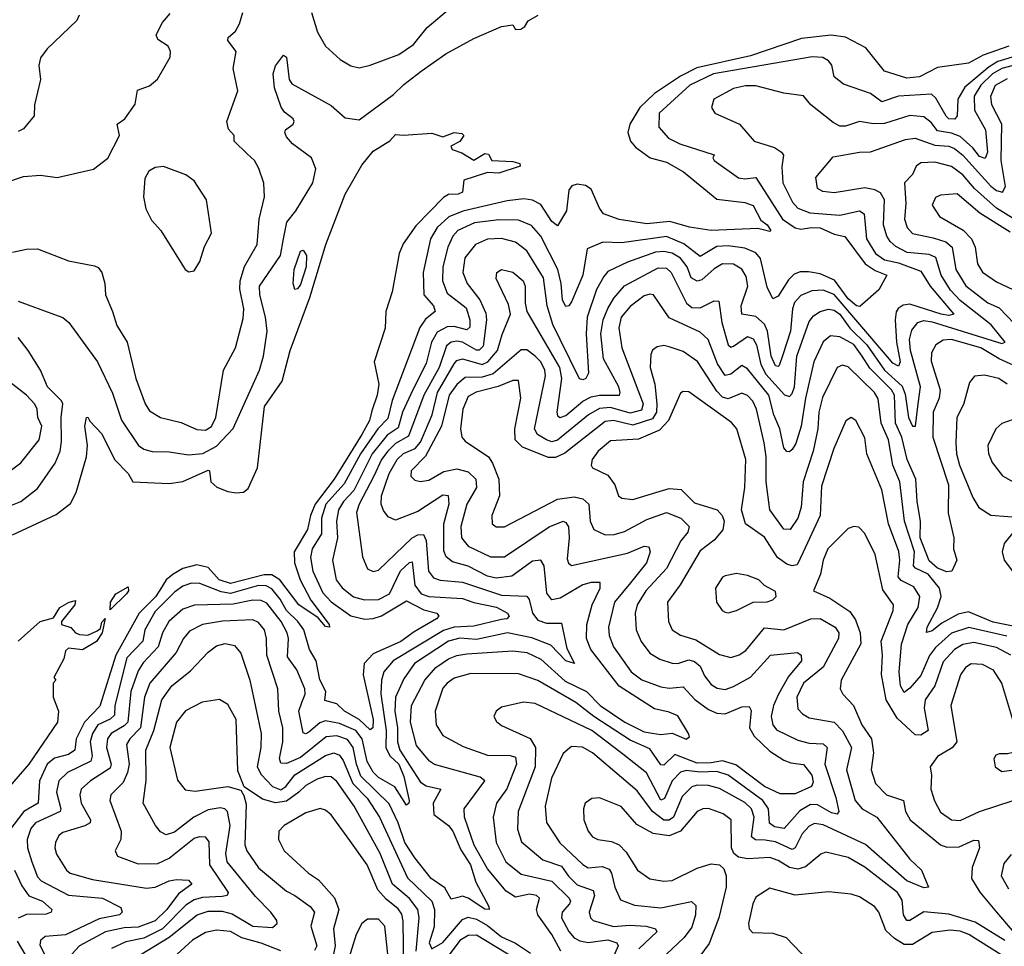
# Model space of a CAD drawing. Extents: x 1552033 to 1694788, y 811965 to 917215.
# Tile 266 of 632: x 1580111 to 1583633, y 903413 to 906729. Entities that reach past the tile are written whole.
import ezdxf

# ---------------------------------------------------------------- set-up
doc = ezdxf.new("R2010")
doc.units = 0

msp = doc.modelspace()

# ---------------------------------------------------------------- linework, layer by layer
at = {"layer": '0CON20XD'}
for points in [[(1580058, 906145), (1580125, 906167.8), (1580185, 906172.5), (1580245, 906164.2), (1580375, 906194), (1580425.8, 906234.2), (1580468, 906315), (1580460, 906355), (1580487.1, 906375), (1580523.5, 906426.5), (1580532.7, 906477.3), (1580575, 906492.9), (1580603.6, 906516.4), (1580648.6, 906595), (1580650, 906615), (1580641.9, 906635), (1580605, 906658.2), (1580598.9, 906675), (1580621.2, 906718.8), (1580648.9, 906751.1)], [(1580085, 905896.7), (1580135, 905908.1), (1580175, 905909.4), (1580285, 905865.8), (1580378.3, 905848.3), (1580392, 905842), (1580404.7, 905824.7), (1580415.4, 905785.4), (1580417.3, 905745), (1580442.7, 905685), (1580457.9, 905635), (1580495.2, 905575.2), (1580526.6, 905445), (1580559.3, 905355), (1580575, 905329.5), (1580615, 905305.4), (1580688, 905288), (1580745, 905262.1), (1580775, 905260.4), (1580796.5, 905273.5), (1580812.1, 905305), (1580839.6, 905475), (1580883.2, 905555), (1580910.1, 905659.9), (1580912.6, 905695), (1580898.5, 905765), (1580899.6, 905795), (1580914.5, 905845.5), (1580960.8, 905925), (1580967.4, 906015), (1580987.2, 906095), (1580984.6, 906144.6), (1580966.9, 906196.9), (1580951.1, 906225), (1580925, 906249.6), (1580878, 906295), (1580878, 906315), (1580858, 906338), (1580852, 906365), (1580891.4, 906475), (1580874.5, 906555), (1580884.7, 906615), (1580855.6, 906655), (1580857.1, 906665), (1580882.3, 906687.7), (1580897.1, 906715), (1580909.6, 906755)], [(1580323.6, 906745), (1580315, 906725.8), (1580208.8, 906625), (1580185, 906593.3), (1580179.2, 906565), (1580185.8, 906515), (1580164.3, 906425), (1580162.9, 906385), (1580125, 906339.2), (1580105, 906328.6)], [(1581055.2, 905945), (1581066.9, 906005), (1581098.8, 906045), (1581159.4, 906145), (1581170.6, 906195), (1581154.4, 906235), (1581087.1, 906285), (1581065, 906310), (1581059.5, 906325), (1581062.2, 906335), (1581089.4, 906355), (1581092.5, 906365), (1581089.6, 906375), (1581057.9, 906397.9), (1581045.7, 906415.7), (1581022.1, 906485), (1581017.5, 906535), (1581025.7, 906564.3), (1581055, 906602), (1581065.2, 906595.2), (1581074.7, 906514.7), (1581085, 906499.4), (1581225, 906421.8), (1581275, 906378.6), (1581325, 906371.1), (1581448.6, 906461.4), (1581485, 906497.7), (1581547.3, 906545), (1581635, 906606.5), (1581735, 906662.1), (1581835, 906705.3), (1581875, 906711.2), (1581884.5, 906694.5), (1581903.3, 906695), (1581918.1, 906705), (1581930, 906725), (1581966.2, 906745)], [(1581155.3, 906755.3), (1581175.8, 906685), (1581204.5, 906634.5), (1581257, 906587), (1581295, 906564.3), (1581325, 906557.1), (1581365, 906566.5), (1581467.5, 906605), (1581519.2, 906640.8), (1581568.8, 906701.2), (1581645, 906765.7)], [(1583650, 906635), (1583557.8, 906602.2), (1583505, 906573.3), (1583395, 906558.1), (1583330, 906525), (1583285, 906520), (1583205, 906544.6), (1583138.5, 906628.5), (1583092.4, 906652.4), (1583065, 906667.1), (1583013.9, 906673.9), (1582908, 906662), (1582725, 906600.1), (1582533, 906557), (1582475, 906527.6), (1582382.3, 906465), (1582329.8, 906415), (1582293.5, 906355), (1582287, 906325), (1582296.5, 906295), (1582313.5, 906273.5), (1582366.7, 906235), (1582425, 906218.9), (1582485.3, 906185), (1582605, 906086.7), (1582704.7, 906074.7), (1582735, 906064.3), (1582762.1, 906012.1), (1582785, 905995.4), (1582798, 905975), (1582795, 905971.2), (1582751.7, 905981.7), (1582584.3, 905974.3), (1582507, 905987), (1582436.9, 906006.9), (1582355, 905998.5), (1582255, 906013.8), (1582199.6, 906035), (1582184.8, 906054.8), (1582155, 906122.3), (1582135, 906135.8), (1582105, 906140.7), (1582085.9, 906134.1), (1582075, 906118.6), (1582067.1, 906045), (1582035, 905992), (1582015, 906006.9), (1581975, 906067.6), (1581945, 906082.8), (1581915, 906088.3), (1581855, 906080.7), (1581695.7, 906044.3), (1581646.4, 906023.6), (1581604, 905985), (1581580.9, 905945), (1581554.8, 905824.8), (1581556.5, 905745), (1581591.6, 905705), (1581597.1, 905685), (1581562.2, 905657.8), (1581542.3, 905627.7), (1581443.6, 905366.4), (1581428.1, 905301.9), (1581392, 905265), (1581329.9, 905175), (1581271.7, 905068.3), (1581206.6, 904995), (1581190.9, 904945), (1581190.4, 904889.6), (1581157.5, 904835), (1581151.6, 904805), (1581159.7, 904755), (1581195, 904678), (1581225, 904645.2), (1581295, 904595.5), (1581346, 904584), (1581375, 904585.7), (1581405, 904595.9), (1581495, 904649.8), (1581556.9, 904616.9), (1581603.1, 904605), (1581610, 904595), (1581601.8, 904585), (1581521.7, 904538.3), (1581475, 904503.3), (1581375, 904459.1), (1581343.7, 904425), (1581340.1, 904385), (1581375.1, 904225), (1581374.7, 904195.3), (1581365, 904187.3), (1581325, 904224.5), (1581272.5, 904255), (1581245, 904280.6), (1581202.6, 904292.6), (1581205.8, 904325), (1581185, 904367.1), (1581171.5, 904435), (1581147.8, 904475), (1581127.3, 904545), (1581106.1, 904575), (1581065, 904614.2), (1581042.8, 904655), (1581012.3, 904692.3), (1580992.5, 904702.5), (1580965, 904704.7), (1580865, 904676.2), (1580831.7, 904681.7), (1580755, 904711.3), (1580725, 904712), (1580695, 904702.3), (1580665, 904680.6), (1580595, 904611.2), (1580558.6, 904545), (1580551.9, 904505), (1580494.6, 904445), (1580451.7, 904275), (1580449.7, 904240.3), (1580434.8, 904225.3), (1580390.4, 904205), (1580371.4, 904175), (1580363.2, 904145), (1580370.6, 904095), (1580365.5, 904075), (1580282.2, 904035), (1580251.3, 904005), (1580242.9, 903965), (1580258.5, 903905), (1580255.8, 903895), (1580167.6, 903855), (1580151, 903835), (1580137.8, 903795), (1580139, 903765), (1580153.8, 903715), (1580175, 903662.1), (1580187.3, 903647.3), (1580285, 903596), (1580406.9, 903585), (1580472.3, 903552.2), (1580477.5, 903535), (1580467.3, 903525), (1580395, 903511.2), (1580275, 903454.1), (1580202.1, 903447.9), (1580185.8, 903434.2), (1580182.9, 903417.1), (1580260.3, 903265)], [(1583685, 906602.7), (1583610.8, 906579.2), (1583578.9, 906561.1), (1583491.9, 906488.1), (1583467.4, 906445), (1583465.3, 906384.7), (1583457, 906373), (1583435, 906374.8), (1583425, 906383.5), (1583388.4, 906448.4), (1583372.5, 906462.5), (1583255, 906455.5), (1583195, 906434.8), (1583154.6, 906465), (1583058.4, 906498.4), (1583025, 906524.4), (1583016, 906566), (1583005, 906581.8), (1582984.1, 906594.1), (1582946.4, 906596.4), (1582593.3, 906535), (1582508.4, 906495), (1582399.1, 906395), (1582397.9, 906345), (1582431.5, 906305), (1582472.9, 906285), (1582595, 906246.2), (1582591.2, 906235), (1582595.8, 906225), (1582683, 906163), (1582705, 906159.5), (1582745, 906164.5), (1582839.6, 906015), (1582885, 905984), (1582905, 905980), (1582945, 905985.3), (1582975, 905984.1), (1583025, 905961.8), (1583063.4, 905953.4), (1583135.8, 905855.8), (1583171.8, 905831.8), (1583213.3, 905815), (1583185, 905762.5), (1583116.7, 905703.3), (1583105, 905704.7), (1583075, 905730.4), (1583026.5, 905796.5), (1582975, 905819.9), (1582932.9, 905827.1), (1582902.9, 905827.1), (1582881.1, 905818.9), (1582861.3, 905798.7), (1582825, 905739.6), (1582805, 905730), (1582785, 905772.5), (1582760.9, 905875), (1582744.2, 905895), (1582705, 905911.4), (1582645, 905919.5), (1582605, 905917.2), (1582545, 905882.2), (1582487.5, 905927.5), (1582425, 905953.4), (1582265, 905930.2), (1582197.4, 905932.6), (1582141.4, 905908.6), (1582125.2, 905815), (1582085, 905720), (1582075, 905705.6), (1582065, 905703.3), (1582052.3, 905725), (1582048.3, 905785), (1582036.7, 905835), (1581975, 905954.1), (1581942.2, 905992.2), (1581895, 906011.3), (1581825, 906013), (1581737.7, 906002.3), (1581678.9, 905975), (1581660.2, 905955), (1581642.1, 905915), (1581624.8, 905845), (1581623.3, 905795), (1581640.7, 905750.7), (1581707.8, 905697.8), (1581721.4, 905655), (1581721.7, 905628.3), (1581710.9, 905619.1), (1581665, 905631.3), (1581639.6, 905630.4), (1581605, 905611), (1581584.6, 905575), (1581565, 905498.2), (1581517.6, 905405), (1581480.1, 905325), (1581465, 905268.7), (1581425, 905242.7), (1581371.3, 905175), (1581305.8, 905044.2), (1581268.7, 905005), (1581251.1, 904975), (1581244.2, 904935), (1581248, 904875), (1581230, 904795), (1581242.9, 904725), (1581265, 904695.8), (1581305, 904664), (1581345, 904653.2), (1581395, 904653.7), (1581434.3, 904675), (1581473.1, 904756.9), (1581505, 904786.6), (1581515, 904788.9), (1581524.6, 904705), (1581547.6, 904675), (1581575, 904665.2), (1581695, 904658.1), (1581735, 904643.8), (1581817.2, 904627.2), (1581855.8, 904605.8), (1581862.3, 904595), (1581854.2, 904585), (1581835, 904582), (1581735, 904558.1), (1581665, 904555.5), (1581627.1, 904542.9), (1581446.8, 904435), (1581413.9, 904395), (1581404.8, 904365.2), (1581403.4, 904316.6), (1581421.8, 904185), (1581421.1, 904125), (1581434.6, 904094.6), (1581466.7, 904065), (1581485, 904021.1), (1581504.7, 903935.3), (1581503.5, 903925), (1581495, 903917.9), (1581453.3, 903983.3), (1581395, 904017.3), (1581375, 904036.3), (1581354.2, 904074.2), (1581336.3, 904155), (1581312.9, 904185), (1581255, 904210.4), (1581205, 904219.7), (1581185, 904212.3), (1581145, 904178.9), (1581135, 904173.7), (1581125, 904176.7), (1581109.3, 904255), (1581120.6, 904285), (1581131.6, 904315), (1581131.3, 904335), (1581102.6, 904402.6), (1581068.9, 904448.9), (1581073, 904515), (1581067.8, 904535), (1581046, 904575), (1580995, 904641.2), (1580975, 904650.6), (1580945, 904651.8), (1580875, 904637.9), (1580735.8, 904634.2), (1580695, 904619.1), (1580644.3, 904575), (1580622.1, 904535), (1580606.3, 904485), (1580552.3, 904427.7), (1580535, 904398.4), (1580509, 904325), (1580498.1, 904215), (1580485, 904201.4), (1580437.8, 904175), (1580424.5, 904155), (1580421.7, 904125), (1580438, 904065), (1580435, 904050.4), (1580364.1, 904005), (1580331.2, 903975), (1580325.8, 903955), (1580330.4, 903925), (1580364.7, 903865), (1580362.5, 903855), (1580344, 903844), (1580265, 903820.4), (1580251.1, 903808.9), (1580239.2, 903785), (1580236.8, 903765), (1580242.7, 903742.8), (1580278.2, 903685), (1580291.5, 903675), (1580371.8, 903651.8), (1580565, 903620.8), (1580595.5, 903624.5), (1580645, 903647.4), (1580672.2, 903652.2), (1580715, 903649.1), (1580726.9, 903635), (1580679, 903601), (1580636.8, 903545), (1580595, 903504.2), (1580535, 903480.9), (1580485, 903479), (1580417.5, 903465), (1580325.3, 903415), (1580296.9, 903385)], [(1583665, 906565.4), (1583625, 906555.1), (1583591, 906535), (1583550, 906495), (1583525.7, 906455), (1583526.7, 906405), (1583566, 906335), (1583573.9, 906255), (1583565, 906233), (1583545, 906239.5), (1583520.6, 906270.6), (1583475, 906311), (1583445, 906323.6), (1583395, 906332.1), (1583371.7, 906361.7), (1583345, 906381.7), (1583295, 906386.3), (1583205, 906357.8), (1583165, 906356.6), (1583115, 906364.7), (1583065, 906348.6), (1583045, 906348.8), (1583021.2, 906361.2), (1582941.5, 906425), (1582915, 906457.1), (1582845, 906466.1), (1582745, 906492.2), (1582707.2, 906492.8), (1582665, 906482.5), (1582594.4, 906445), (1582585.6, 906415), (1582598, 906395), (1582685.7, 906355.7), (1582738.2, 906295), (1582811.8, 906271.8), (1582836.9, 906255), (1582843.8, 906245), (1582837.6, 906202.4), (1582841.6, 906145), (1582875.9, 906075.9), (1582894.9, 906054.9), (1582938.3, 906038.3), (1583045, 906030), (1583115, 906045.7), (1583131.9, 906035), (1583141, 905945), (1583172.9, 905892.9), (1583205, 905870), (1583255, 905859.2), (1583335, 905828.9), (1583367.8, 905775), (1583452.5, 905675), (1583435, 905670.9), (1583407.3, 905675), (1583295, 905710.8), (1583272.1, 905707.9), (1583253.9, 905696.1), (1583246.4, 905683.6), (1583242.8, 905655), (1583248.1, 905575), (1583261.4, 905505), (1583255, 905489.7), (1583235, 905500.5), (1583215, 905522.3), (1583025, 905745.4), (1582985, 905761.4), (1582945, 905759), (1582905, 905742.6), (1582883.3, 905716.7), (1582876, 905694), (1582868.5, 905615), (1582840.7, 905529.3), (1582828, 905492), (1582825, 905487.5), (1582815, 905490.7), (1582799.1, 905525), (1582786, 905615), (1582775, 905639.8), (1582745, 905667.2), (1582694.1, 905675), (1582692.3, 905705), (1582715.9, 905775), (1582710.2, 905810.2), (1582695, 905836.7), (1582665, 905854.7), (1582625, 905855.2), (1582595, 905837.6), (1582551.3, 905798.7), (1582535, 905793.3), (1582513.7, 905805), (1582499, 905845), (1582475, 905875.8), (1582445, 905893.6), (1582415, 905900), (1582385, 905897), (1582285, 905861.5), (1582215, 905828.2), (1582200.1, 905809.9), (1582175, 905763.6), (1582140.8, 905665), (1582137, 905605), (1582145.7, 905464.3), (1582136.7, 905445), (1582125, 905440.4), (1582113.9, 905443.9), (1582044.2, 905584.2)], [(1582047.3, 903395), (1582015, 903455.3), (1581964.3, 903525), (1581959.3, 903545), (1581971.1, 903585), (1581960, 903595), (1581935, 903600), (1581885, 903588.7), (1581850.8, 903610.8), (1581785, 903690.6), (1581737, 903775), (1581715, 903836.7), (1581702.5, 903875), (1581701.6, 903905), (1581774.5, 904005), (1581757.8, 904017.8), (1581595, 904063.4), (1581576.8, 904075), (1581531, 904131), (1581509, 904215), (1581512.9, 904275), (1581560, 904365), (1581599.6, 904410.4), (1581645, 904441.7), (1581675, 904454.2), (1581710.4, 904459.6), (1581875, 904470.8), (1581925, 904464), (1581975, 904440.4), (1582062.2, 904362.2), (1582138.5, 904325), (1582188, 904275), (1582275.7, 904215), (1582345, 904181), (1582373.8, 904176.2), (1582405, 904171.3), (1582445, 904175.9), (1582495, 904154.3), (1582506.9, 904163.1), (1582504.2, 904175), (1582465, 904237.8), (1582435, 904251), (1582382.4, 904262.4), (1582255, 904344.1), (1582154.4, 904475), (1582139, 904515), (1582139.4, 904565), (1582158.9, 904635), (1582187.1, 904695), (1582187.1, 904715), (1582155.3, 904715.3), (1582125, 904706.9), (1582045, 904659), (1582015, 904653.2), (1581997.3, 904677.3), (1581987.7, 904775), (1581975, 904794.6), (1581945, 904791.8), (1581872, 904738), (1581815, 904730.8), (1581785, 904737.9), (1581715, 904773.5), (1581659.2, 904789.2), (1581636.6, 904806.5), (1581627.8, 904827.8), (1581628.5, 904925), (1581647, 904997), (1581645, 905025.5), (1581625, 905027.2), (1581535, 904969), (1581455, 904937.5), (1581429.6, 904949.6), (1581412.4, 904972.4), (1581404.1, 904995), (1581404.8, 905025), (1581432.7, 905105), (1581460.9, 905155), (1581483.9, 905176.1), (1581526, 905194), (1581545, 905217), (1581586.1, 905315), (1581605.1, 905395), (1581665, 905497.6), (1581675, 905509), (1581695, 905515.2), (1581765.1, 905494.9), (1581785.2, 905505), (1581820.7, 905545), (1581837.2, 905602.8), (1581867.3, 905675), (1581860.2, 905710.3), (1581815, 905803.3), (1581818.1, 905825), (1581834.6, 905835.4), (1581875, 905825.3), (1581911.9, 905795), (1581919.8, 905775), (1581919.4, 905715), (1581925.3, 905685), (1582042.5, 905485), (1582049.6, 905445), (1582032.4, 905325), (1582035, 905311.1), (1582045, 905305.9), (1582065, 905312.8), (1582126, 905364), (1582155, 905379.9), (1582185, 905385.8), (1582256.2, 905385), (1582259.7, 905395), (1582254, 905415), (1582199.5, 905515), (1582190.5, 905605), (1582198.2, 905655), (1582214.5, 905695.5), (1582236.9, 905733.1), (1582275, 905777.1), (1582395, 905840.9), (1582425, 905839.8), (1582441.6, 905825), (1582496.1, 905715), (1582515, 905699), (1582545, 905698.4), (1582595, 905723.6), (1582611.7, 905721.7), (1582623.2, 905645), (1582645.6, 905565.6), (1582655, 905557.8), (1582665, 905560.3), (1582715, 905595.2), (1582735, 905587.6), (1582747.1, 905565), (1582762.6, 905495), (1582780.3, 905460.3), (1582847.2, 905387.2), (1582865, 905380.5), (1582875, 905391.2), (1582882.3, 905415), (1582891.4, 905525), (1582935, 905648.8), (1582950.7, 905669.3), (1582974.8, 905685.2), (1583005, 905693.6), (1583025, 905689.2), (1583045.4, 905675), (1583081.3, 905625), (1583142.2, 905565), (1583204.7, 905475), (1583267.5, 905417.5), (1583279, 905389), (1583290.2, 905305), (1583305, 905274.6), (1583315.7, 905275), (1583324.8, 905354.8), (1583334, 905415), (1583298.4, 905545), (1583294.2, 905585), (1583302.5, 905617.5), (1583324.2, 905645.8), (1583345, 905652.2), (1583375, 905648.3), (1583625, 905570.6), (1583636.7, 905575), (1583586.7, 905636.7), (1583475, 905724.2), (1583441.1, 905761.1), (1583407.3, 905815), (1583388.3, 905878.3), (1583365, 905888.6), (1583286.1, 905896.1), (1583245, 905918), (1583225.4, 905935.4), (1583213, 905955), (1583201.1, 905995), (1583204.5, 906085), (1583190.2, 906110.2), (1583170.8, 906120.8), (1583135, 906128), (1583025, 906109.5), (1582984.2, 906114.2), (1582964.7, 906124.7), (1582959.6, 906165), (1583021.5, 906238.5), (1583115, 906255.7), (1583155, 906256.8), (1583279.5, 906300.5), (1583315, 906305.7), (1583385, 906280.6), (1583435, 906276.3), (1583455, 906268.8), (1583485, 906244.1), (1583585, 906134), (1583605, 906117.9), (1583627.6, 906112.4), (1583637.2, 906132.8), (1583621.9, 906225), (1583624.8, 906355), (1583589, 906425), (1583585.2, 906455), (1583602.3, 906495), (1583645, 906519.2)], [(1581484.3, 906315.7), (1581585, 906323.3), (1581625, 906310), (1581665, 906326), (1581692.5, 906322.5), (1581700, 906315), (1581685, 906293.3), (1581653.8, 906276.2), (1581657.5, 906265), (1581693, 906253), (1581735, 906226.2), (1581775, 906250.8), (1581787.7, 906247.7), (1581800, 906225), (1581875, 906221.2), (1581900, 906215), (1581900.8, 906205), (1581825, 906180), (1581785, 906181.8), (1581700, 906155), (1581695, 906112.5), (1581680, 906105), (1581645, 906104.2), (1581626.6, 906093.4), (1581528.1, 905991.9), (1581482.5, 905927.5), (1581468, 905892), (1581443.3, 905755), (1581420.9, 905685), (1581418.2, 905625), (1581379.3, 905505), (1581395.2, 905425), (1581389.8, 905385), (1581370.6, 905329.4), (1581362.7, 905295), (1581334.5, 905245), (1581236.3, 905085), (1581167.5, 904995), (1581150.8, 904955), (1581140.4, 904905), (1581093, 904825), (1581093.8, 904785), (1581113.8, 904725), (1581152.3, 904652.3), (1581217.5, 904565), (1581218.8, 904555), (1581205, 904558), (1581179.1, 904589.1), (1581109.6, 904635), (1581041.9, 904725), (1581012.3, 904742.3), (1580985, 904742.6), (1580865, 904710.9), (1580824.5, 904724.5), (1580785, 904768.6), (1580745, 904778.8), (1580695, 904764.7), (1580659.5, 904745), (1580635, 904724.1), (1580612.2, 904687.8), (1580596.3, 904663.7), (1580537.7, 904605), (1580455.1, 904455), (1580398.1, 904271.9), (1580343.1, 904215), (1580313.1, 904155), (1580307.7, 904115), (1580285, 904099), (1580235, 904086.6), (1580209, 904065), (1580181.5, 904005), (1580176.5, 903925), (1580125.6, 903895), (1580071.5, 903825)], [(1580085, 904886), (1580241.8, 904958.2), (1580292.1, 904997.9), (1580312.9, 905037.1), (1580350.3, 905165), (1580353.1, 905205), (1580344.1, 905275), (1580350, 905305), (1580355, 905306.7), (1580361.8, 905291.8), (1580405, 905246.7), (1580450.3, 905155), (1580499.2, 905105), (1580515.7, 905075.7), (1580645, 905069.2), (1580695, 905076.1), (1580785, 905116.5), (1580790, 905115), (1580794.4, 905075), (1580816.7, 905056.7), (1580855, 905040.3), (1580884.7, 905035.3), (1580911.7, 905038.3), (1580928.2, 905051.8), (1580962.2, 905125), (1580986.9, 905345), (1581049.6, 905435), (1581078.7, 905545), (1581148.7, 905735), (1581205.9, 905925), (1581274.8, 906105), (1581335, 906209.2), (1581375, 906259.2), (1581434.6, 906295.4), (1581455, 906318.1), (1581484.3, 906315.7)], [(1583665, 906017.6), (1583605.9, 906055), (1583527, 906125), (1583485, 906174.5), (1583445, 906203.8), (1583385, 906219.2), (1583335, 906216.4), (1583318.2, 906205), (1583304.6, 906175), (1583276.6, 906145), (1583281.1, 906071.1), (1583276, 906015), (1583285.8, 905985.8), (1583305, 905963.8), (1583378.8, 905948.8), (1583424.4, 905934.4), (1583447, 905915), (1583459.7, 905835), (1583496.4, 905776.4), (1583575, 905716.5), (1583615, 905698.4), (1583670.4, 905640.4)], [(1580716.4, 905826.4), (1580735, 905830), (1580755, 905863.3), (1580772.4, 905917.6), (1580797.1, 905965), (1580779.4, 906085), (1580735, 906152), (1580705, 906174.2), (1580625, 906204.2), (1580595, 906200), (1580573, 906187), (1580558.8, 906161.2), (1580554.2, 906095.8), (1580562.6, 906052.6), (1580582, 906012), (1580616.2, 905975), (1580703.3, 905835), (1580716.4, 905826.4)], [(1583655, 905969.1), (1583546.5, 906036.5), (1583464.5, 906105.5), (1583405, 906100.8), (1583386.9, 906093.1), (1583375.5, 906065), (1583402.1, 906025), (1583486.5, 905976.5), (1583515.7, 905945), (1583528.8, 905915), (1583537.7, 905855), (1583555, 905825.4), (1583605, 905791.2), (1583663.7, 905763.7)], [(1580105, 905722.3), (1580235, 905674.6), (1580265, 905663.6), (1580286.4, 905645), (1580388.9, 905505), (1580442.8, 905392.8), (1580475, 905295.5), (1580536.2, 905205), (1580555, 905191.9), (1580585, 905184.3), (1580645, 905182.5), (1580715, 905171.6), (1580766.1, 905176.1), (1580815, 905203.3), (1580875, 905265.7), (1580968.7, 905475), (1580982.6, 905525), (1580996, 905615), (1580990.2, 905665), (1580969.5, 905745), (1580969.3, 905775), (1581044.3, 905885), (1581055.2, 905945)], [(1582044.2, 905584.2), (1582018.2, 905638.2), (1581997.4, 905705), (1581984.9, 905804.9), (1581925, 905901.8), (1581885, 905933.4), (1581835, 905945.6), (1581785, 905943.2), (1581741.1, 905925), (1581703.1, 905876.9), (1581696.5, 905825), (1581711.4, 905785), (1581756.6, 905726.6), (1581778.9, 905678.9), (1581781, 905655), (1581768.9, 905561.1), (1581755, 905546.8), (1581745, 905546.2), (1581695, 905574.6), (1581675, 905578.9), (1581654.7, 905575.3), (1581637.5, 905562.5), (1581611.4, 905485), (1581556.9, 905385), (1581501.4, 905238.6), (1581455, 905212.8), (1581428, 905185), (1581404.9, 905155), (1581378.3, 905095), (1581324.8, 904995), (1581315.8, 904965), (1581337.2, 904807.2), (1581355, 904764.4), (1581375, 904754.6), (1581395, 904758.9), (1581515, 904874.3), (1581535, 904886), (1581555, 904887.3), (1581565.2, 904865.2), (1581572.9, 904755), (1581591.2, 904731.2), (1581615, 904723.2), (1581695, 904716), (1581835, 904669.5), (1581925, 904666.5), (1581934, 904654), (1581945.1, 904605.1), (1581965, 904580.5), (1581995, 904569.2), (1582048.9, 904568.9), (1582068.6, 904478.6), (1582095.5, 904424.5), (1582065, 904434.6), (1582011.2, 904491.2), (1581943.2, 904516.8), (1581855.6, 904534.4), (1581745, 904511), (1581685, 904515.6), (1581645, 904505.1), (1581523.4, 904425), (1581485, 904370.4), (1581455.8, 904305), (1581453, 904255), (1581462.9, 904195), (1581462.6, 904145), (1581471.3, 904115), (1581545, 904000), (1581565, 903987.2), (1581617.3, 903975), (1581590, 903925), (1581592.7, 903885), (1581644.8, 903845), (1581660.4, 903825), (1581688.6, 903758.6), (1581724, 903705), (1581742.5, 903642.5), (1581789.1, 903555), (1581790, 903545), (1581775, 903545.4), (1581715, 903585.6), (1581695, 903591.9), (1581678, 903588), (1581655, 903581.5), (1581632.2, 903622.2), (1581583.2, 903655), (1581525, 903729), (1581488.7, 903785), (1581464.9, 903855), (1581432.9, 903922.9), (1581331.4, 904021.4), (1581315.3, 904065), (1581304.3, 904124.3), (1581283.3, 904153.3), (1581245, 904166.7), (1581207.6, 904162.4), (1581115, 904088.4), (1581065, 904067.6), (1581045, 904067.8), (1581039.8, 904085), (1581052.7, 904145), (1581052.1, 904195), (1581038, 904255), (1581033.8, 904335), (1580994.5, 904454.5), (1580993.5, 904515), (1580986.2, 904545), (1580965, 904571.8), (1580945, 904581.1), (1580836.7, 904576.7), (1580765, 904564.8), (1580718.7, 904541.3), (1580696.7, 904515), (1580670.7, 904465), (1580576.4, 904355), (1580557.2, 904305), (1580543.4, 904195), (1580504.3, 904155), (1580493.3, 904135), (1580502.9, 904065), (1580496.1, 904035), (1580480.6, 903999.4), (1580437.3, 903955), (1580432.9, 903935), (1580473.7, 903825), (1580472.2, 903795), (1580452.9, 903755), (1580460.8, 903735), (1580535, 903708.1), (1580605, 903708.8), (1580645, 903728), (1580735, 903799.6), (1580755, 903806.3), (1580774.8, 903804.7), (1580787.3, 903787.2), (1580789.5, 903705), (1580857.1, 903605), (1580853.3, 903595), (1580835, 903590.6), (1580765, 903587.3), (1580735, 903579.3), (1580705, 903559.8), (1580621.7, 903475), (1580555, 903442.6), (1580490.6, 903429.4), (1580438.7, 903405)], [(1581095, 905763.3), (1581089.6, 905785), (1581093, 905835), (1581115, 905901.4), (1581125, 905904.4), (1581136.4, 905885), (1581136.1, 905845), (1581115, 905782), (1581105, 905765.8), (1581095, 905763.3)], [(1583704.8, 905474.8), (1583615, 905515.8), (1583549.2, 905555), (1583444.8, 905585.2), (1583415, 905581.9), (1583388.8, 905565), (1583373.4, 905536.6), (1583372.4, 905507.6), (1583404.4, 905405), (1583400, 905375), (1583378.8, 905325), (1583377.6, 905235), (1583434, 905065), (1583433.2, 904963.2), (1583452.5, 904875), (1583452, 904835), (1583463.3, 904795), (1583446.2, 904755), (1583427.3, 904752.8), (1583395, 904766.2), (1583365, 904792.9), (1583332.6, 904875), (1583333.9, 904935), (1583321.9, 905005), (1583317.4, 905085), (1583286.1, 905155), (1583267, 905235), (1583244.4, 905285), (1583240.4, 905385), (1583229.6, 905405), (1583152.3, 905482.3), (1583125.5, 905525.5), (1583095, 905566.2), (1583045, 905594.5), (1583011.9, 905598.1), (1582985, 905576.8), (1582951.9, 905505), (1582921.8, 905375), (1582907, 905275), (1582887.5, 905212.5), (1582875, 905190.5), (1582865, 905182.5), (1582855, 905183.3), (1582845, 905197.5), (1582830.3, 905265), (1582809, 905315), (1582790.9, 905385), (1582715, 905479.5), (1582695, 905491.2), (1582655, 905460.2), (1582635, 905456.3), (1582607.7, 905497.7), (1582574.3, 905584.3), (1582545, 905611.4), (1582435, 905661.8), (1582378.1, 905745), (1582365, 905747.5), (1582345, 905740.7), (1582295, 905703.1), (1582263.3, 905665), (1582253.8, 905626.2), (1582265, 905554.3), (1582341.2, 905355), (1582335, 905332.1), (1582295, 905321.2), (1582225, 905341.2), (1582185, 905337.4), (1582145.6, 905315), (1582035, 905224.1), (1582015, 905218.3), (1581995, 905225.5), (1581963.5, 905245), (1581953.2, 905265), (1581991.7, 905455), (1581990.2, 905475), (1581975, 905504.8), (1581955, 905525.6), (1581925, 905547.4), (1581905, 905548.2), (1581805, 905462.1), (1581765, 905450.3), (1581705, 905448.8), (1581675, 905424.1), (1581647.6, 905385), (1581620.2, 905275), (1581563.2, 905166.8)], [(1580055, 904981.6), (1580115, 905005.3), (1580175, 905051.2), (1580237.9, 905142.1), (1580255.7, 905185), (1580260.4, 905219.6), (1580258.9, 905305), (1580264.7, 905354.7), (1580260, 905365), (1580210, 905415), (1580185.7, 905475), (1580140.8, 905545), (1580105, 905592.3)], [(1583731.8, 904545), (1583593.5, 904573.5), (1583505, 904610.2), (1583467.9, 904602.1), (1583410.2, 904569.8), (1583375, 904541.7), (1583355.7, 904535.7), (1583356.9, 904555), (1583394.7, 904624.7), (1583407.7, 904665), (1583401.6, 904695), (1583360.9, 904745), (1583316.1, 904766.1), (1583308.8, 904775), (1583311.9, 904825), (1583276.9, 904935), (1583259.8, 905075), (1583234.5, 905135), (1583218.6, 905225), (1583193.4, 905285), (1583182.5, 905372.5), (1583168.6, 905395), (1583075, 905487.2), (1583055, 905493.3), (1583035, 905484.4), (1582983.3, 905376.7), (1582969.4, 905325), (1582966.9, 905265), (1582949.2, 905185), (1582913.6, 905075), (1582906.9, 904985), (1582894.7, 904945), (1582867.3, 904905), (1582845, 904905.4), (1582794.2, 904975), (1582781, 905075), (1582781.5, 905165), (1582774.1, 905215), (1582746.6, 905335), (1582733.4, 905363.5), (1582715, 905384.1), (1582695, 905393.1), (1582645, 905371.9), (1582625, 905378.5), (1582605, 905399.4), (1582536.3, 905506.3), (1582485, 905541.2), (1582435, 905558.9), (1582415, 905562.7), (1582391.7, 905558.3), (1582375, 905547.1), (1582368.6, 905531.4), (1582366.5, 905485), (1582382.9, 905425), (1582390.5, 905355), (1582388.8, 905325), (1582375, 905300.7), (1582305, 905277.6), (1582235, 905294.6), (1582205, 905291.6), (1582061.6, 905178.4), (1582027.3, 905162.7), (1582002.7, 905162.7), (1581909.4, 905199.4), (1581883.1, 905225), (1581882.5, 905265), (1581904.2, 905375), (1581895, 905437.5), (1581875, 905437.9), (1581823.1, 905416.9), (1581743.4, 905396.6), (1581715, 905380.3), (1581696.3, 905335), (1581688.4, 905265), (1581692.9, 905235), (1581705, 905220.9), (1581787.9, 905165), (1581802.6, 905142.6), (1581824.7, 905085), (1581827.5, 905025), (1581799.6, 904955), (1581801.1, 904925), (1581815, 904913.8), (1581845, 904914.6), (1582035, 905013.1), (1582095, 905021.7), (1582125, 905014.7), (1582147.5, 904995), (1582151.4, 904935), (1582165, 904904.5), (1582205, 904885.3), (1582237.3, 904887.3), (1582275, 904898.1), (1582355, 904940.2), (1582425, 904965.2), (1582476.2, 904945), (1582505.9, 904915), (1582501.6, 904895), (1582476.4, 904863.6), (1582424.4, 904765.6), (1582350.4, 904685), (1582319.8, 904635), (1582312.9, 904605), (1582316.8, 904545), (1582334.1, 904504.1), (1582365, 904461.5), (1582400.5, 904440.5), (1582445, 904425.7), (1582466, 904425), (1582505, 904438.3), (1582525, 904432.5), (1582545.1, 904415.1), (1582560.7, 904380.7), (1582585, 904349.4), (1582606.7, 904336.7), (1582635, 904332), (1582665, 904342.2), (1582725, 904376.2), (1582796.9, 904455), (1582894, 904464), (1582906.5, 904455), (1582908.2, 904435), (1582861.4, 904378.6), (1582825.5, 904315), (1582807.9, 904275), (1582799.6, 904235), (1582805.9, 904205.9), (1582818, 904188), (1582895, 904150.2), (1582935, 904140), (1582985, 904137.8), (1582999.7, 904125), (1582991.6, 904065), (1583030.6, 903945), (1583041.4, 903895), (1583035, 903885.4), (1583015, 903890.3), (1582965, 903918.7), (1582939.6, 903920.4), (1582901.8, 903898.2), (1582845.6, 903834.4), (1582810.8, 903840.8), (1582793.5, 903853.5), (1582790, 903905), (1582769.7, 903935), (1582645.7, 904025), (1582605, 904039.1), (1582545, 904036.1), (1582495, 904042), (1582475, 904036.6), (1582445, 904005.7), (1582418.1, 903941.9), (1582405, 903936.3), (1582353.7, 904033.7), (1582263.3, 904105), (1582157.3, 904185), (1581955, 904281.6), (1581913, 904287), (1581835, 904268.5), (1581816, 904255), (1581807.5, 904235), (1581817.2, 904217.2), (1581835, 904202.7), (1581936.8, 904156.8), (1581956.6, 904125), (1581954.5, 904055), (1581894.4, 903895), (1581892.2, 903832.2), (1581906.5, 903786.5), (1581982.1, 903722.1), (1582049.5, 903699.5), (1582073.8, 903663.8), (1582105, 903633.1), (1582162.2, 903612.2), (1582167.2, 903595), (1582148.6, 903535), (1582152.5, 903515), (1582162.1, 903505), (1582235, 903483.2), (1582292, 903488), (1582352.5, 903485), (1582385.2, 903475.2), (1582390, 903465), (1582325.8, 903404.2)], [(1583643.6, 905425), (1583614.4, 905445), (1583562.4, 905457.6), (1583526.7, 905453.3), (1583509.2, 905430.8), (1583487.9, 905352.1), (1583464.2, 905305), (1583460.2, 905215), (1583462.6, 905175), (1583473.3, 905135), (1583520.6, 905019.4), (1583542.9, 904982.9), (1583585, 904955.8), (1583706.9, 904946.9), (1583632.5, 904855), (1583625.9, 904825), (1583633.2, 904795), (1583662.8, 904755)], [(1579995.4, 905055), (1580115, 905143.8), (1580180, 905225), (1580189.8, 905275), (1580175.9, 905305), (1580173.9, 905335), (1580165, 905353.2), (1580135, 905385.9), (1580075, 905432.1)], [(1583643, 904523), (1583506.6, 904553.4), (1583445, 904533.4), (1583387.1, 904482.9), (1583365.7, 904454.3), (1583335, 904381.8), (1583295, 904336.5), (1583275, 904321.5), (1583262, 904345), (1583257.9, 904395), (1583266, 904494), (1583288.4, 904565), (1583325.6, 904625), (1583331, 904665), (1583310, 904700), (1583265, 904721.8), (1583253.5, 904735), (1583259.3, 904795), (1583256.1, 904826.1), (1583218.6, 904925), (1583195, 905047.1), (1583141.9, 905175), (1583135, 905232.5), (1583102.5, 905295), (1583085, 905305.7), (1583066.6, 905293.4), (1583023.4, 905195), (1582979.7, 905060.3), (1582974.5, 904955), (1582914, 904824), (1582891.8, 904778.2), (1582875, 904774.3), (1582855, 904781), (1582821.7, 904805), (1582775, 904877.5), (1582707.7, 904925), (1582692.9, 904975), (1582705.3, 905055), (1582709.3, 905155), (1582676.8, 905265), (1582657.6, 905287.6), (1582505, 905397.7), (1582485, 905398.6), (1582475, 905392.5), (1582431.9, 905295), (1582400.1, 905259.9), (1582325, 905228.1), (1582225, 905222), (1582180.4, 905185), (1582159.5, 905155), (1582155.6, 905135), (1582160, 905125), (1582215, 905099.5), (1582240, 905065), (1582253.5, 905025), (1582265, 905016.4), (1582305, 905011.9), (1582387.2, 905037.2), (1582435, 905051.6), (1582477.5, 905047.5), (1582525, 905000.7), (1582606.5, 904975), (1582623.9, 904955), (1582631.3, 904935), (1582626.1, 904903.9), (1582595, 904866.9), (1582545, 904828.2), (1582473.3, 904706.7), (1582428.6, 904645), (1582431.8, 904575), (1582445, 904545.6), (1582475, 904526.1), (1582529.4, 904509.4), (1582615, 904457.3), (1582655, 904446.6), (1582684.4, 904455.6), (1582708.6, 904471.4), (1582775, 904553.3), (1582845, 904545.7), (1582941.1, 904585), (1582975, 904586.3), (1583028.4, 904555), (1583041, 904535), (1583040.4, 904515), (1582985, 904412.4), (1582915.4, 904354.6), (1582891.3, 904305), (1582895, 904263.3), (1582910.9, 904245), (1582935, 904230.5), (1583024.8, 904214.8), (1583054.3, 904184.3), (1583087, 904125), (1583068.7, 904045), (1583100, 903935), (1583125, 903904.8), (1583177.6, 903875), (1583295, 903724.5), (1583336.7, 903685), (1583362, 903625), (1583345, 903621.8), (1583285, 903647.6), (1583136.9, 903776.9), (1582985, 903847.4), (1582955, 903852.6), (1582935, 903842.9), (1582909.8, 903815), (1582885, 903765.3), (1582875, 903759.4), (1582815, 903787.2), (1582777.5, 903792.5), (1582743.9, 903793.9), (1582729.1, 903805), (1582738.5, 903875), (1582729, 903905), (1582705, 903927), (1582615, 903977.2), (1582575, 903988.8), (1582535, 903989.3), (1582515, 903983.5), (1582480.6, 903949.4), (1582449.7, 903875), (1582435, 903864.6), (1582415, 903864.4), (1582374.5, 903895), (1582319.6, 903969.6), (1582159.6, 904105), (1582124.6, 904125.4), (1582085, 904127.5), (1582055, 904103.3), (1582013.1, 904015), (1581990.5, 903915), (1581995.7, 903855.7), (1582042.8, 903782.8), (1582125, 903705.8), (1582145, 903694.3), (1582195, 903698.4), (1582219.2, 903689.2), (1582228.7, 903675), (1582240.2, 903625), (1582259.8, 903579.7), (1582310.5, 903560.5), (1582405, 903550.2), (1582513.8, 903573.8), (1582529.5, 903559.5), (1582528.8, 903525), (1582515, 903481.2), (1582488.1, 903445), (1582424.8, 903385.2)], [(1583685, 905305.3), (1583625, 905283.8), (1583603.2, 905265), (1583574.7, 905205), (1583577.1, 905177.1), (1583590, 905145), (1583626.9, 905096.9), (1583696.9, 905056.9)], [(1581563.2, 905166.8), (1581510.8, 905115), (1581510.5, 905095), (1581525, 905081.5), (1581545, 905076.8), (1581575, 905081.8), (1581627.9, 905112.1), (1581675, 905121.9), (1581715, 905111.2), (1581742.9, 905085), (1581745.1, 905054.9), (1581710.4, 904995), (1581688.9, 904915), (1581691.5, 904875), (1581715.5, 904845.5), (1581795, 904806.7), (1581845, 904807), (1582005, 904914.8), (1582055, 904934.1), (1582065, 904930), (1582074.4, 904914.4), (1582077, 904875), (1582069.1, 904799.1), (1582074, 904784), (1582085, 904776.2), (1582285, 904819.8), (1582345, 904844.6), (1582362.1, 904842.1), (1582366.4, 904825), (1582353.4, 904785), (1582295.7, 904714.3), (1582238.5, 904645), (1582216.9, 904555), (1582219.4, 904525), (1582235.6, 904485), (1582298.2, 904395), (1582336.3, 904366.3), (1582405, 904341.6), (1582435, 904337), (1582485, 904341.6), (1582525.7, 904295.7), (1582575, 904260.5), (1582605, 904247), (1582635, 904244.4), (1582695, 904269.5), (1582720.9, 904270.9), (1582727.4, 904257.4), (1582721.8, 904195), (1582738.8, 904165), (1582795, 904111.8), (1582845, 904079.7), (1582869.4, 904069.4), (1582915, 904063.9), (1582945.2, 904025), (1582949.4, 904000.6), (1582943.8, 903985), (1582885, 903958.2), (1582831.4, 903958.6), (1582775, 903985.2), (1582672.9, 904062.9), (1582625, 904076.6), (1582585, 904069.9), (1582535, 904068), (1582455, 904098.9), (1582415, 904061.8), (1582405, 904062.2), (1582365, 904119.4), (1582295, 904151), (1582165.3, 904235.3), (1582101.1, 904285), (1581965, 904364.8), (1581895, 904387.8), (1581725, 904389), (1581665, 904372.2), (1581639.7, 904355), (1581625, 904336.2), (1581597.5, 904255), (1581600.8, 904205), (1581625, 904167.7), (1581697.7, 904127.7), (1581785, 904097.2), (1581865, 904095.9), (1581885, 904089.7), (1581888, 904065), (1581853.1, 903976.9), (1581817.1, 903925), (1581804.3, 903875), (1581815.2, 903785), (1581850.2, 903715), (1581905, 903671.4), (1582015, 903645.6), (1582076.8, 903585), (1582081.8, 903575), (1582078.1, 903565), (1582051.7, 903535), (1582049.6, 903515), (1582075, 903465.9), (1582095, 903443.8), (1582115, 903432), (1582145, 903427), (1582215, 903436.6), (1582247.3, 903425), (1582251.7, 903415), (1582231.9, 903368.1)], [(1583657.4, 904455), (1583605, 904482.4), (1583525, 904500), (1583485, 904493.3), (1583455, 904475.6), (1583415, 904430.8), (1583385.5, 904345), (1583350.2, 904295), (1583347.1, 904265), (1583361.1, 904185), (1583335, 904168.1), (1583315, 904170.3), (1583249.6, 904229.6), (1583210.8, 904295), (1583193.7, 904386.3), (1583197.2, 904455), (1583192.7, 904505), (1583235.8, 904615), (1583237.5, 904635), (1583198.5, 904688.5), (1583171.9, 904815), (1583135, 904890.8), (1583113.4, 904913.4), (1583095, 904915.8), (1583075, 904908.6), (1583002.7, 904835), (1582985.3, 904795), (1582975.3, 904745), (1582950.8, 904685), (1583008.9, 904658.9), (1583080.6, 904610.6), (1583101.4, 904581.4), (1583118.1, 904535), (1583119.7, 904495), (1583049.7, 904365), (1583045.9, 904335), (1583056.2, 904315), (1583094.1, 904275), (1583124.3, 904205), (1583158.1, 904155), (1583165.2, 904105), (1583157.4, 904045), (1583172.7, 903995), (1583212.1, 903955), (1583272.9, 903935), (1583279.7, 903895), (1583296.6, 903865), (1583405, 903776.4), (1583428.3, 903768.3), (1583471.5, 903768.5), (1583525, 903792.7), (1583541.4, 903791.4), (1583544.6, 903765), (1583518.4, 903695), (1583516.4, 903655), (1583546.5, 903606.5), (1583605.8, 903535), (1583682.5, 903445)], [(1582645.9, 904605.9), (1582675, 904614.4), (1582735.5, 904644.5), (1582785, 904646), (1582805, 904652.5), (1582816.7, 904665), (1582815, 904682.5), (1582775, 904704), (1582755, 904724.4), (1582715, 904740), (1582675, 904746.7), (1582635, 904739.2), (1582625, 904733.8), (1582600.8, 904695), (1582604, 904645), (1582624, 904615), (1582635, 904609.2), (1582645.9, 904605.9)], [(1580435, 904617.5), (1580435.8, 904645), (1580454.4, 904675), (1580499.2, 904699.2), (1580500, 904685), (1580492.9, 904675), (1580435, 904617.5)], [(1580105.8, 904505), (1580184.3, 904575), (1580232, 904588), (1580254.2, 904625), (1580287.5, 904645), (1580310, 904650), (1580307.5, 904635), (1580260, 904575), (1580260, 904565), (1580294, 904554), (1580310, 904535), (1580325, 904529.4), (1580355, 904526.5), (1580388.2, 904541.8), (1580399.7, 904550.3), (1580405, 904572.5), (1580416.7, 904586.7), (1580405.4, 904535), (1580385, 904503.3), (1580335, 904474.4), (1580285, 904480), (1580275, 904470), (1580268.6, 904441.4), (1580232.5, 904375), (1580240, 904365), (1580230, 904355), (1580230.8, 904305), (1580250, 904255), (1580246, 904215), (1580143.3, 904065), (1580074.5, 903985)], [(1580520.4, 903369.6), (1580645, 903445.8), (1580745.8, 903525), (1580785, 903539.1), (1580835, 903538.1), (1580870.9, 903529.1), (1580945, 903485.2), (1581015, 903480.4), (1581031.4, 903495), (1581030.6, 903505), (1581009.2, 903535), (1580955, 903591.4), (1580853.4, 903715), (1580848.5, 903745), (1580863.9, 903845), (1580854.7, 903895), (1580844.8, 903904.8), (1580828.3, 903908.3), (1580785, 903901.9), (1580733.4, 903875), (1580665, 903821.7), (1580635, 903811.8), (1580615, 903823.1), (1580596.2, 903845), (1580552.2, 903925), (1580563.7, 904006.3), (1580562.2, 904115), (1580590.4, 904185), (1580619.8, 904295), (1580655, 904345.3), (1580721.4, 904398.6), (1580785, 904466.2), (1580815, 904488.9), (1580846.5, 904496.5), (1580879.3, 904489.3), (1580901.9, 904461.9), (1580934.2, 904365), (1580974.8, 904175), (1580973.8, 904125), (1580960.4, 904055), (1580975, 904027.5), (1581015.2, 903985), (1581045, 903973.4), (1581063.1, 903985), (1581095, 904026.1), (1581205, 904095.5), (1581235, 904105.2), (1581255, 904097), (1581268.5, 904078.5), (1581302.6, 903995), (1581353.4, 903943.4), (1581398.2, 903875), (1581498.2, 903658.2), (1581585, 903574.7), (1581595.1, 903545), (1581593.1, 903483.1), (1581575.7, 903425), (1581585, 903404), (1581625, 903426.2), (1581695, 903508.9), (1581715, 903516.8), (1581745, 903510), (1581785, 903487.9), (1581835, 903446.8), (1581884.1, 903424.1), (1581938, 903388)], [(1583663.4, 904223.4), (1583625, 904354.4), (1583595, 904400.7), (1583555, 904422), (1583515, 904423.8), (1583495, 904410.9), (1583477.3, 904385), (1583441.9, 904275), (1583463.4, 904145), (1583446.6, 904123.4), (1583395, 904092.1), (1583368.2, 904055), (1583373.3, 904025), (1583370.6, 903975), (1583383.2, 903933.2), (1583405, 903892.7), (1583444.2, 903865), (1583475, 903863.2), (1583544.4, 903895), (1583665, 903935.3)], [(1581529.3, 903395), (1581540.1, 903515), (1581534.8, 903545), (1581505, 903584.1), (1581444.9, 903634.9), (1581400.8, 903745), (1581307.3, 903915), (1581245, 904002.8), (1581225, 904019.1), (1581205, 904020.6), (1581175, 904010.7), (1581135, 903988.4), (1581109.3, 903965), (1581065, 903932.8), (1581026.6, 903926.6), (1580979.9, 903939.9), (1580913.5, 903983.5), (1580891.2, 904041.2), (1580884.8, 904224.8), (1580855, 904277.8), (1580826, 904296), (1580763.1, 904286.9), (1580704.4, 904255.6), (1580671.8, 904215), (1580647.6, 904125), (1580675, 904008), (1580702.9, 903972.9), (1580738, 903968), (1580855, 903984.4), (1580901.5, 903971.5), (1580913.1, 903953.1), (1580921.2, 903921.2), (1580916.6, 903776.6), (1580923.7, 903755), (1580965, 903693.5), (1581065, 903610.3), (1581095.6, 903595), (1581150, 903555), (1581166, 903535), (1581152.2, 903485), (1581173.8, 903415), (1581165, 903398.1)], [(1583795, 904034.3), (1583814, 904045), (1583816.7, 904075), (1583805, 904102), (1583785, 904111.9), (1583685, 904111.2), (1583645, 904101.9), (1583615, 904102), (1583603, 904097), (1583595.8, 904084.2), (1583600.8, 904055), (1583625, 904038.1), (1583695, 904047.5), (1583795, 904034.3)], [(1583635, 903433.5), (1583529, 903499), (1583435, 903528.1), (1583345, 903536.8), (1583295, 903505.3), (1583285, 903505.4), (1583272.6, 903525), (1583268, 903578), (1583251.5, 903605), (1583135, 903696.4), (1583075, 903730.7), (1582995, 903750), (1582977.4, 903742.6), (1582922.7, 903697.3), (1582895, 903688.9), (1582865, 903694.8), (1582825, 903719.6), (1582795, 903730.2), (1582716.4, 903726.4), (1582682.4, 903732.4), (1582665.3, 903745.3), (1582657.5, 903765), (1582655.9, 903865), (1582627.4, 903887.4), (1582575, 903906.3), (1582555, 903905.3), (1582535, 903895.3), (1582474.9, 903825.1), (1582435, 903808.3), (1582376.7, 903816.7), (1582319.3, 903849.3), (1582262.8, 903912.8), (1582185, 903944.5), (1582157.9, 903942.1), (1582134.2, 903925), (1582127.8, 903905), (1582129.5, 903865), (1582144.6, 903825), (1582160, 903805), (1582178.8, 903795), (1582228.1, 903788.1), (1582255.8, 903775.8), (1582280.1, 903750.1), (1582321.2, 903685), (1582364.8, 903654.8), (1582415, 903645.8), (1582445, 903648.9), (1582535, 903692.2), (1582585, 903708.2), (1582614.2, 903704.2), (1582630.3, 903690.3), (1582638.2, 903665), (1582638.9, 903625), (1582611.9, 903515), (1582577, 903423), (1582526.9, 903355)], [(1581485.4, 903325), (1581482.9, 903502.9), (1581477.6, 903527.6), (1581465, 903547.4), (1581421.4, 903581.4), (1581392.1, 903615), (1581353.8, 903705), (1581291.8, 903791.8), (1581225, 903883.3), (1581205, 903900), (1581186.1, 903906.1), (1581135, 903891.2), (1581057.1, 903845), (1581038.5, 903825), (1581037.3, 903795), (1581057.5, 903755), (1581143.8, 903675), (1581180.4, 903650.4), (1581236.9, 903586.9), (1581252.1, 903545), (1581233.2, 903475), (1581239.7, 903415), (1581225, 903343.3)], [(1583658.5, 903741.5), (1583631.3, 903708.7), (1583622.7, 903665), (1583648.6, 903618.6)], [(1580092.5, 903685), (1580119, 903629), (1580143.5, 903593.5), (1580192.5, 903575), (1580225.6, 903544.4), (1580223.8, 903535), (1580205, 903527.9), (1580135, 903527.2), (1580105, 903514.2)], [(1583622, 903382), (1583507.1, 903455), (1583475, 903467.4), (1583439.7, 903470.3), (1583375, 903462), (1583305, 903419.4), (1583275, 903419), (1583240.7, 903440.7), (1583210, 903470), (1583184.5, 903535), (1583168.5, 903555), (1583115, 903590), (1583085, 903599.2), (1583005, 903607.5), (1582885, 903596.5), (1582795, 903621.2), (1582745, 903588.5), (1582733.8, 903565), (1582717.9, 903495), (1582720.6, 903475), (1582732, 903462), (1582805, 903460), (1582852.5, 903445), (1582932, 903362)], [(1581435.8, 903305.8), (1581417.4, 903485), (1581395, 903509.6), (1581355, 903509.6), (1581335, 903494.4), (1581314.5, 903455.5), (1581283.4, 903355)], [(1581045, 903396.2), (1580974.7, 903424.7), (1580905, 903443.4), (1580865, 903466.3), (1580815, 903471.2), (1580775, 903462.4), (1580729.2, 903435), (1580674.6, 903385)], [(1580101.7, 903431.7), (1580235.9, 903205)], [(1581924.1, 903344.1), (1581745, 903453.1), (1581715, 903451.8), (1581686, 903434), (1581615, 903339.8)]]:
    msp.add_lwpolyline(points, dxfattribs=at)

doc.saveas('drawing.dxf')
